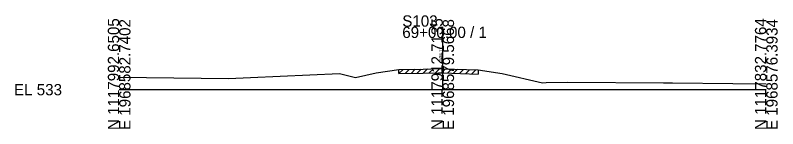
# Model space of a CAD drawing. Extents: x -26 to 163, y -10 to 45020.
# Drawn here: x -25.7 to 162.8, y 27990.3 to 28018.4 of the extents above; entities that cross this region are included whole.
import ezdxf

# ---------------------------------------------------------------- set-up
doc = ezdxf.new("R2010")
doc.units = 0
for name, color, linetype in [('RD_GPK_XS_Cell', 7, 'Continuous'), ('RD_XS_ExGround', 7, 'Continuous'), ('RD_XS_ExPaveRet', 7, 'Continuous'), ('RD_XS_TX_Elev_EX', 7, 'Continuous')]:
    doc.layers.add(name, color=color, linetype=linetype)

msp = doc.modelspace()

# ---------------------------------------------------------------- linework, layer by layer
at = {"layer": 'RD_GPK_XS_Cell'}
for p, q in [((80, 28000), (80, 28015.6)), ((0, 28000), (80, 28000)), ((80, 28000), (160, 28000))]:
    msp.add_line(p, q, dxfattribs=at)
at = {"layer": 'RD_XS_ExGround'}
for p, q in [((63.58, 28004.2), (69.19, 28004.97)), ((69.19, 28004.97), (75.19, 28005.11)), ((75.19, 28005.11), (78.99, 28005.2)), ((78.99, 28005.2), (80, 28005.17)), ((80, 28005.17), (88.78, 28004.87)), ((88.78, 28004.87), (94.7, 28004.01)), ((0, 28003.06), (27.05, 28002.78)), ((27.05, 28002.78), (32.49, 28003)), ((32.49, 28003), (54.5, 28004.04)), ((54.5, 28004.04), (58.45, 28003.02)), ((58.45, 28003.02), (63.58, 28004.2)), ((94.7, 28004.01), (104.7, 28001.72)), ((104.7, 28001.72), (105.58, 28001.74)), ((105.58, 28001.74), (110.91, 28001.86)), ((110.91, 28001.86), (134.62, 28001.67)), ((134.62, 28001.67), (136.81, 28001.66)), ((136.81, 28001.66), (151.72, 28001.51)), ((151.72, 28001.51), (160, 28001.44))]:
    msp.add_line(p, q, dxfattribs=at)
at = {"layer": 'RD_XS_ExPaveRet'}
for p, q in [((69.19, 28003.97), (70.21, 28004.99)), ((69.19, 28003.97), (69.19, 28004.97)), ((70.69, 28004), (71.71, 28005.03)), ((72.19, 28004.04), (73.21, 28005.06)), ((73.69, 28004.07), (74.71, 28005.1)), ((75.19, 28004.11), (76.21, 28005.13)), ((76.69, 28004.14), (77.71, 28005.17)), ((78.19, 28004.18), (79.2, 28005.19)), ((79.69, 28004.18), (80.66, 28005.14)), ((81.19, 28004.12), (82.16, 28005.09)), ((82.69, 28004.07), (83.66, 28005.04)), ((84.19, 28004.02), (85.16, 28004.99)), ((85.69, 28003.97), (86.66, 28004.94)), ((87.19, 28003.92), (88.16, 28004.89)), ((88.78, 28004.87), (88.78, 28003.87)), ((69.19, 28003.97), (75.19, 28004.11)), ((75.19, 28004.11), (78.99, 28004.2)), ((78.99, 28004.2), (80, 28004.17)), ((80, 28004.17), (88.78, 28003.87))]:
    msp.add_line(p, q, dxfattribs=at)

# ---------------------------------------------------------------- texts
at = {"layer": 'RD_GPK_XS_Cell'}
for s, p in [('S103', (70, 28015.6)), ('69+00.00 / 1', (70, 28012.8)), ('EL 533', (-26, 27998.6))]:
    msp.add_text(s, height=2.8, dxfattribs=at).set_placement(p)
for s, p in [('N 1117992.6505', (0, 27990)), ('E 1968582.7402', (2.8, 27990)), ('N 1117912.7135', (80, 27990)), ('E 1968579.5668', (82.8, 27990)), ('N 1117832.7764', (160, 27990)), ('E 1968576.3934', (162.8, 27990))]:
    msp.add_text(s, height=2.8, rotation=90, dxfattribs=at).set_placement(p)
at = {"layer": 'RD_XS_TX_Elev_EX'}
msp.add_text('538.17', height=0.8, rotation=90, dxfattribs=at).set_placement((79.9, 28007.17))

doc.saveas('drawing.dxf')
